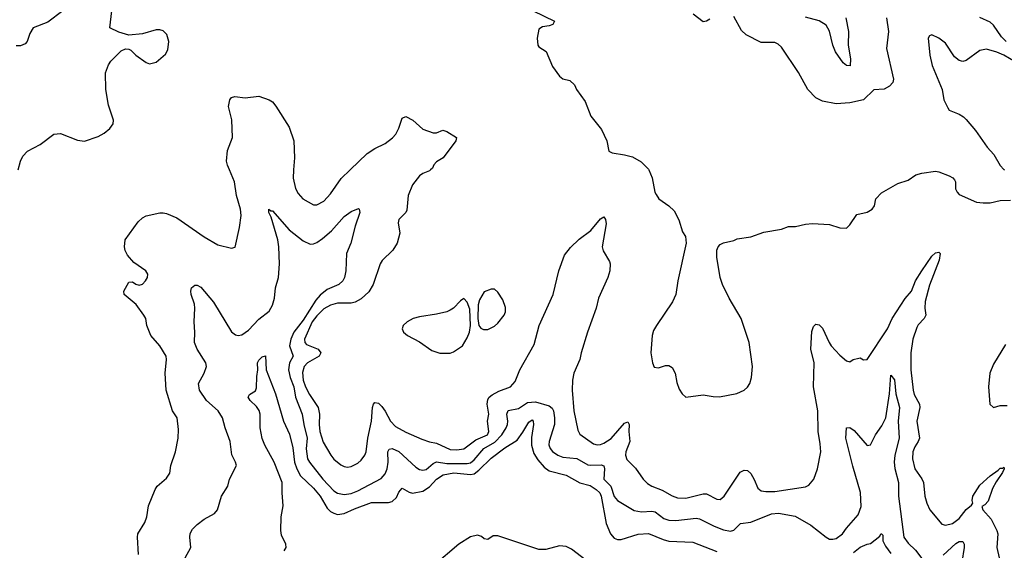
# Model space of a CAD drawing. Header units: inches. Extents: x 1552611 to 1694776, y 811966 to 917215.
# Tile 310 of 549: x 1632771 to 1638533, y 887774 to 890878. Entities that reach past the tile are written whole.
import ezdxf

# ---------------------------------------------------------------- set-up
doc = ezdxf.new("R2010")
doc.units = ezdxf.units.IN
doc.header["$MEASUREMENT"] = 0
doc.layers.add('B6838', color=7, linetype='Continuous')
doc.layers.add('B6839', color=7, linetype='Continuous')

msp = doc.modelspace()

# ---------------------------------------------------------------- linework, layer by layer
at = {"layer": 'B6838', "color": 5}
for points, elevation in [([(1633466.3, 887750), (1633459.5, 887850), (1633462, 887870), (1633503.3, 887936.7), (1633514.3, 887970), (1633525.4, 888034.6), (1633562.9, 888130), (1633575.1, 888150), (1633630, 888196.3), (1633650, 888226), (1633654.7, 888270), (1633682.4, 888350), (1633698.4, 888430), (1633700.1, 888480.1), (1633691.8, 888550), (1633665.1, 888590), (1633627.2, 888710), (1633622.2, 888810), (1633629.8, 888890), (1633627.7, 888910), (1633590.8, 888970), (1633538.3, 889030), (1633515.6, 889090), (1633509.5, 889130), (1633498, 889150), (1633451.5, 889211.5), (1633381.6, 889270), (1633379.6, 889290), (1633410, 889342.8), (1633430, 889344.9), (1633450.3, 889330.3), (1633470, 889324.9), (1633490, 889330.4), (1633507.8, 889350), (1633518, 889370), (1633519.7, 889390), (1633509.6, 889410), (1633438.7, 889458.7), (1633400.7, 889500.7), (1633387.6, 889527.6), (1633383.5, 889550), (1633388.8, 889591.2), (1633464.1, 889695.9), (1633490, 889719.3), (1633510, 889730.3), (1633590, 889748.7), (1633610, 889748.9), (1633630, 889744.9), (1633690, 889719.1), (1633850, 889608.9), (1633930, 889560.4), (1634010, 889542), (1634031.9, 889548.1), (1634057, 889663), (1634066.3, 889733.7), (1634064, 889770), (1634039.6, 889850), (1634028.1, 889930), (1633997.8, 890000)], 880), ([(1634374.1, 890000), (1634370.3, 889950.3), (1634385.7, 889890), (1634400.9, 889860.9), (1634428.5, 889830), (1634490, 889794.9), (1634510, 889794.9), (1634550, 889816.9), (1634590, 889859.6), (1634651.5, 889948.5), (1634705.1, 890000)], 880), ([(1635175.5, 890000), (1635170, 889994.8), (1635130, 889978.2), (1635110, 889964), (1635070, 889911.8), (1635044.9, 889850), (1635036.9, 889763.1), (1635030.3, 889749.7), (1634990, 889708.7), (1634985.3, 889690), (1634994.6, 889630), (1634979.6, 889570), (1634954.6, 889530), (1634893.1, 889470), (1634879.7, 889450), (1634839.4, 889330), (1634813.5, 889286.5), (1634770, 889245.3), (1634733.8, 889226.1), (1634710, 889220.8), (1634630, 889219.5), (1634590, 889208.3), (1634550, 889187.2), (1634510, 889146.7), (1634483, 889110), (1634437.5, 889010), (1634438.9, 888990), (1634450, 888978.1), (1634518.2, 888950), (1634532.6, 888930), (1634522.9, 888910), (1634455.3, 888870), (1634435.3, 888850), (1634426.6, 888813.4), (1634430, 888768.9), (1634443.4, 888730), (1634465.9, 888685.9), (1634517.6, 888610), (1634524.6, 888570), (1634522.5, 888510), (1634526.6, 888470), (1634546.6, 888406.6), (1634590.8, 888330.8), (1634610, 888307.7), (1634650, 888274), (1634670, 888264), (1634690, 888260.9), (1634710, 888264.4), (1634750, 888284.4), (1634770, 888301.5), (1634790.7, 888330), (1634799, 888350), (1634808.2, 888430), (1634829.9, 888530.1), (1634835, 888610), (1634841.5, 888630), (1634850, 888638.5), (1634870, 888634.2), (1634890, 888616), (1634910, 888588.3), (1634940.4, 888530), (1634970, 888497.6), (1635030, 888464.4), (1635124.2, 888424.2), (1635168.9, 888408.9), (1635210, 888401.5), (1635290, 888363), (1635330, 888361.8), (1635370, 888368.5), (1635440.6, 888419.4), (1635508.3, 888450), (1635515.9, 888470), (1635508.7, 888530), (1635515.8, 888570), (1635506.4, 888630), (1635510, 888656.9), (1635517.5, 888670), (1635535.8, 888684.3), (1635575.5, 888704.5), (1635644, 888730), (1635670, 888760.8), (1635697.2, 888830), (1635781.5, 888978.5), (1635811.4, 889090), (1635893.7, 889270), (1635925.3, 889410), (1635959.5, 889500.5), (1635993.5, 889546.5), (1636045.1, 889594.9), (1636114.2, 889645.8), (1636170, 889713.8), (1636190, 889724.9), (1636199.3, 889710), (1636204.1, 889684.1), (1636179.4, 889550), (1636185.8, 889525.7), (1636223.6, 889463.6), (1636227.4, 889450), (1636224.2, 889410), (1636213, 889370), (1636158.7, 889250), (1636144.5, 889190), (1636093.8, 889050), (1636057.1, 888930), (1636049.4, 888890), (1636014.8, 888810), (1636006.3, 888770), (1636005, 888710), (1636013.4, 888590), (1636037.4, 888477.4), (1636050, 888453.4), (1636130, 888397.8), (1636150, 888391.7), (1636170, 888393), (1636190, 888400.4), (1636231.5, 888428.5), (1636310, 888517.5), (1636330, 888526.3), (1636337.4, 888510), (1636335.1, 888470), (1636341.9, 888410), (1636318.6, 888350), (1636316.1, 888330), (1636324.6, 888304.6), (1636374.6, 888254.6), (1636419.1, 888190), (1636444.9, 888164.9), (1636470, 888149.3), (1636530, 888126), (1636590, 888093.1), (1636621.3, 888081.3), (1636670, 888079.8), (1636770, 888105), (1636790, 888103.8), (1636850, 888073.8), (1636870, 888071.6), (1636894, 888090), (1636988.2, 888231.8), (1637010, 888242.6), (1637030, 888241.1), (1637050, 888223.7), (1637070, 888188.4), (1637090, 888138.4), (1637110, 888122), (1637137.8, 888117.8), (1637190, 888118.9), (1637370, 888145.7), (1637390, 888155.8), (1637417.7, 888190), (1637439.1, 888250), (1637459.3, 888350), (1637456.6, 888396.6), (1637444.1, 888470), (1637442.2, 888590), (1637416.2, 888730), (1637421.4, 888870), (1637401, 888950), (1637406.7, 889053.3), (1637416.6, 889083.4), (1637430, 889097.1), (1637450, 889094), (1637470, 889073.4), (1637507.5, 888990), (1637520.7, 888970), (1637570, 888916.5), (1637610, 888882.8), (1637630, 888876), (1637648.7, 888890), (1637681.2, 888898.8), (1637690, 888899.3), (1637710, 888888), (1637730, 888890.6), (1637850, 889070.2), (1637876.9, 889130), (1637952.7, 889247.3), (1637990.3, 889289.7), (1638013.7, 889350), (1638050, 889409.3), (1638110, 889495.2), (1638130, 889513.6), (1638150, 889518.7), (1638158.7, 889510), (1638151.8, 889471.8), (1638095.2, 889324.8), (1638069.6, 889230.4), (1638068.4, 889190), (1638075, 889150), (1638065, 889130), (1638030, 889093.8), (1638022.3, 889077.7), (1637998.4, 889010), (1637986.5, 888930), (1637985.5, 888830), (1637999.3, 888710), (1638006.3, 888686.3), (1638037.7, 888630), (1638038.8, 888610), (1638022, 888530), (1638036.1, 888430), (1638030.1, 888410), (1638010, 888378.7), (1637998.3, 888350), (1637996.1, 888310), (1638010.2, 888250), (1638051.3, 888191.3), (1638060.6, 888170), (1638067.5, 888090), (1638079, 888050), (1638097.3, 888010), (1638167.7, 887927.7), (1638190, 887920.2), (1638230, 887930.9), (1638270, 887959.5), (1638310, 888012.7), (1638341.8, 888038.2), (1638349.8, 888050), (1638345.6, 888065.6), (1638348.5, 888090), (1638390, 888155.7), (1638450, 888210.7), (1638497.9, 888242.1), (1638510, 888254.9), (1638524.8, 888255.2), (1638530, 888261), (1638531.9, 888250), (1638522.8, 888230), (1638485.4, 888174.6), (1638465, 888135), (1638439.3, 888060.7), (1638419.7, 888040.3), (1638401.3, 888030), (1638408.4, 888010), (1638455.5, 887955.5), (1638490.2, 887890), (1638496.1, 887870), (1638490.2, 887790), (1638503.5, 887730)], 880), ([(1636452.1, 890000), (1636472.8, 889952.8), (1636488.4, 889870), (1636495.1, 889855.1), (1636510.7, 889830), (1636570.4, 889790.3), (1636600.9, 889760.9), (1636627.6, 889707.6), (1636650, 889638), (1636666.8, 889610), (1636670.8, 889570), (1636621.7, 889350), (1636610.3, 889270), (1636592, 889228), (1636496.9, 889090), (1636480.4, 889059.6), (1636472.4, 889030), (1636465.5, 888930), (1636473.4, 888870), (1636484.8, 888844.8), (1636510, 888841.8), (1636550, 888855.5), (1636570, 888855.8), (1636590, 888844.2), (1636606.3, 888810), (1636616.7, 888756.7), (1636630, 888717.3), (1636648.8, 888688.8), (1636670, 888670.5), (1636770, 888684.2), (1636830, 888673.7), (1636867.3, 888672.7), (1636968.7, 888691.3), (1637010, 888710.4), (1637030, 888728.2), (1637043.1, 888750), (1637054, 888786), (1637060.3, 888850), (1637039.4, 888990), (1636992.8, 889130), (1636922.2, 889250), (1636884, 889330), (1636871.1, 889370), (1636851.6, 889490), (1636851.8, 889530), (1636858, 889550), (1636870, 889564), (1636890, 889573.4), (1636950, 889586), (1636970, 889595.5), (1637050, 889608), (1637125.4, 889634.6), (1637230, 889653.4), (1637270, 889668.4), (1637311.7, 889668.3), (1637370, 889682), (1637410, 889685.5), (1637510, 889679.5), (1637570, 889660.4), (1637610, 889658), (1637630, 889677.3), (1637670, 889738.8), (1637730, 889752.7), (1637760.9, 889770), (1637774, 889790), (1637780.9, 889830), (1637815.3, 889864.7), (1637910, 889919.1), (1637970, 889940.5), (1638016, 889970), (1638050, 889981.3), (1638130, 889991.5), (1638150, 889989.1), (1638210, 889965.4), (1638232.6, 889952.6), (1638241.8, 889941.9), (1638248.2, 889930), (1638248.4, 889888.4), (1638256.9, 889870), (1638270, 889856.1), (1638370, 889811.5), (1638410, 889806), (1638450, 889807.7), (1638510, 889820.7), (1638570, 889822.7)], 920), ([(1633739.8, 887730), (1633771.6, 887790), (1633765.7, 887850), (1633768.6, 887871.4), (1633782.4, 887897.6), (1633810, 887924.4), (1633850, 887955.5), (1633911.6, 887988.4), (1633929.3, 888010), (1633952.7, 888090), (1633989.3, 888150), (1633998.4, 888190), (1634039.5, 888270), (1634034.7, 888290), (1634013.2, 888333.2), (1634003.1, 888410), (1633972.8, 888490), (1633957.6, 888550), (1633931.6, 888590), (1633864.7, 888650), (1633822.2, 888710), (1633817.2, 888750), (1633849.7, 888810), (1633863.1, 888850), (1633859.7, 888870), (1633808.6, 888950), (1633793.7, 888990), (1633796.4, 889050), (1633791.6, 889110), (1633796.4, 889190), (1633793.8, 889213.8), (1633773.6, 889270), (1633771.8, 889290), (1633777, 889310), (1633794.8, 889325.2), (1633810, 889325.5), (1633830, 889313), (1633904.8, 889224.8), (1634010, 889052.2), (1634034.1, 889034.1), (1634050, 889030.3), (1634070, 889035.6), (1634110, 889062), (1634170, 889126.2), (1634230, 889172.9), (1634250, 889208.4), (1634262.2, 889250), (1634267.8, 889310), (1634285, 889370), (1634290.8, 889450), (1634288, 889550), (1634281.4, 889590), (1634242.7, 889722.7), (1634228.7, 889750), (1634229.7, 889770.3), (1634240.3, 889760.3), (1634250, 889759.5), (1634348.6, 889648.6), (1634430, 889583.9), (1634470, 889564.9), (1634490, 889567.1), (1634510, 889575.5), (1634542.2, 889597.8), (1634596.1, 889643.9), (1634670, 889726), (1634710, 889755.3), (1634753.7, 889773.7), (1634758, 889770), (1634760.5, 889750), (1634733.4, 889670), (1634709, 889570), (1634683.6, 889510), (1634679.5, 889410), (1634672.4, 889370), (1634662, 889350), (1634639.5, 889330), (1634570, 889299.2), (1634530, 889266.9), (1634503.1, 889236.9), (1634430, 889119.7), (1634375.1, 889050), (1634358.3, 889010), (1634350.1, 888970), (1634370.8, 888910), (1634349, 888870), (1634344.5, 888830), (1634354.1, 888785.9), (1634374.5, 888730), (1634385, 888670), (1634424.6, 888570), (1634432.8, 888510), (1634453.6, 888430), (1634448.1, 888368.1), (1634455.7, 888310), (1634466.8, 888290), (1634545, 888190), (1634610, 888121.6), (1634630, 888108.1), (1634670, 888099.8), (1634710, 888107), (1634750, 888122.1), (1634886.2, 888193.8), (1634910, 888221.1), (1634921.7, 888250), (1634927.9, 888290), (1634924.8, 888350), (1634933.4, 888366.6), (1634951, 888369), (1634990, 888351.6), (1635090, 888259.7), (1635110, 888247.6), (1635130, 888243.2), (1635150, 888247), (1635190, 888281.3), (1635210, 888290.7), (1635270, 888282.2), (1635390, 888281.6), (1635410, 888286.7), (1635430, 888303.1), (1635488, 888370), (1635552.5, 888407.5), (1635593.1, 888450), (1635618.1, 888490), (1635625.4, 888510), (1635627.3, 888530), (1635621.2, 888570), (1635628.8, 888591.2), (1635690, 888604.6), (1635741.9, 888638.1), (1635790, 888642.2), (1635870, 888618.5), (1635886.2, 888606.2), (1635894.8, 888590), (1635901.1, 888550), (1635899.9, 888510), (1635868.7, 888410), (1635868.1, 888391.9), (1635875.4, 888370), (1635890, 888351.3), (1635919.6, 888330), (1635950, 888318.4), (1636032, 888312), (1636094.9, 888274.9), (1636111.6, 888271.6), (1636174.6, 888274.6), (1636189.2, 888269.2), (1636193.4, 888250), (1636189.4, 888190), (1636230.2, 888150), (1636250, 888088.7), (1636270, 888065.8), (1636367.5, 888007.5), (1636410, 887999.4), (1636470, 888003.2), (1636490, 887999), (1636541, 887961), (1636570, 887949.5), (1636610, 887947.6), (1636730, 887961.6), (1636750, 887958.2), (1636834.3, 887914.3), (1636890, 887894.1), (1636930, 887885.4), (1636950, 887891.4), (1636990, 887930.3), (1637050, 887939), (1637170, 887986.8), (1637212.3, 887992.3), (1637310, 887973.9), (1637401.3, 887921.3), (1637490, 887850.2), (1637510, 887838.6), (1637530, 887838.5), (1637550, 887843.2), (1637586.2, 887870), (1637610, 887904.5), (1637678.2, 887981.8), (1637695, 888030), (1637691.3, 888111.3), (1637646, 888266), (1637605.2, 888430), (1637609.8, 888490), (1637630, 888492.2), (1637654.3, 888474.3), (1637730, 888386.3), (1637750, 888390.4), (1637778.7, 888450), (1637817.4, 888502.6), (1637840.7, 888550), (1637861.5, 888690), (1637870, 888798), (1637890, 888771.3), (1637898, 888690), (1637919.3, 888610), (1637912.3, 888530), (1637918.5, 888430), (1637893.6, 888330), (1637889.2, 888290), (1637893.6, 888253.6), (1637915, 888170), (1637914.8, 888090), (1637946.2, 887850), (1637970, 887815.5), (1638014.4, 887774.4), (1638050, 887725.2)], 860), ([(1638541.3, 888978.7), (1638470, 888864), (1638448.8, 888811.2), (1638440.3, 888730), (1638449.1, 888629.1), (1638470, 888610.4), (1638510, 888622), (1638550, 888622)], 920), ([(1634318.4, 887770), (1634330.7, 887790), (1634327.6, 887810), (1634303.2, 887863.2), (1634299.2, 887890), (1634301.4, 887970), (1634313.3, 888033.3), (1634306.1, 888110), (1634307.2, 888170), (1634260.4, 888290), (1634204.7, 888390), (1634190, 888427.6), (1634178.1, 888490), (1634177.8, 888570), (1634171.3, 888591.3), (1634155.8, 888615.8), (1634120.5, 888650), (1634107.6, 888670), (1634114.8, 888685.2), (1634150, 888707.7), (1634155.9, 888724.1), (1634158.4, 888790), (1634165.1, 888830), (1634163.1, 888870), (1634170, 888886), (1634190, 888906.4), (1634210, 888911.3), (1634213.4, 888830), (1634267.8, 888690), (1634315.4, 888530), (1634350, 888453), (1634370, 888373.4), (1634379.7, 888290), (1634391.8, 888250), (1634415.1, 888210), (1634490, 888137.2), (1634530, 888090.1), (1634570, 888019.8), (1634590, 888001.7), (1634610, 887991.3), (1634630, 887984.4), (1634670, 887989.2), (1634730, 888017.5), (1634830, 888053.9), (1634930, 888054.2), (1634950, 888060.1), (1634976.2, 888083.8), (1634990, 888113.7), (1635010, 888137.4), (1635050, 888113.7), (1635070, 888108.1), (1635130, 888120.9), (1635170, 888145.5), (1635210, 888190.9), (1635250, 888216.5), (1635312, 888228), (1635410, 888217.4), (1635430, 888222.4), (1635457.5, 888242.5), (1635530, 888313), (1635610, 888373.5), (1635681.5, 888418.5), (1635715.4, 888464.6), (1635750, 888522.8), (1635770, 888537.6), (1635776.5, 888530), (1635778.5, 888510), (1635766.9, 888433.1), (1635766.8, 888390), (1635780.6, 888340.6), (1635802.6, 888302.6), (1635839.8, 888259.8), (1635870, 888238.2), (1635970, 888213.4), (1636049, 888169), (1636110, 888152.5), (1636144.8, 888130), (1636165.7, 888110), (1636174.6, 888090), (1636202.7, 887930), (1636228.9, 887870), (1636250, 887845.1), (1636270, 887837), (1636290, 887836.8), (1636390, 887869.2), (1636450, 887872.3), (1636536.9, 887836.9), (1636570, 887828.3), (1636710, 887822.3), (1636850, 887768)], 840), ([(1636110, 887697.7), (1636000.9, 887780.9), (1635970, 887795.7), (1635930, 887799.9), (1635850, 887779.1), (1635810, 887778.1), (1635570, 887858.1), (1635541.1, 887858.9), (1635510, 887837.2), (1635490, 887841.8), (1635474, 887854), (1635450, 887861.7), (1635410, 887853.6), (1635340.5, 887810), (1635194.8, 887685.2)], 840), ([(1637650, 887761.3), (1637690, 887792.2), (1637730, 887810.4), (1637750, 887814), (1637803.9, 887856.1), (1637810, 887870.6), (1637814, 887870), (1637822, 887862), (1637822.8, 887830), (1637837.3, 887797.3), (1637870, 887754.4)], 840), ([(1638174.6, 887745.4), (1638250, 887813.5), (1638270, 887826.5), (1638290, 887825.5), (1638297.8, 887810), (1638299.2, 887790), (1638284.9, 887704.9)], 860)]:
    msp.add_lwpolyline(points, dxfattribs=dict(at, elevation=elevation))
at = {"layer": 'B6838', "color": 5, "elevation": 920}
for points in [[(1635530, 889302.7), (1635490, 889286.6), (1635461.5, 889238.5), (1635453.4, 889210), (1635451.1, 889130), (1635458.5, 889090), (1635470, 889073.7), (1635485.1, 889065.1), (1635510, 889064.9), (1635550, 889084.9), (1635570, 889103.7), (1635607.1, 889150), (1635614.7, 889170), (1635614.8, 889194.8), (1635599.2, 889239.2), (1635570, 889285.2), (1635550, 889301.2)], [(1635370, 889247), (1635350, 889234), (1635310, 889191.3), (1635290, 889179.1), (1635270, 889169.8), (1635210, 889154.8), (1635110, 889140.4), (1635074, 889130), (1635038, 889110), (1635015.5, 889090), (1635008.4, 889070), (1635017.1, 889050), (1635040.5, 889030), (1635110, 888994), (1635182.4, 888942.4), (1635230, 888927.7), (1635290, 888927.4), (1635310, 888934.9), (1635362, 888970), (1635390, 889017.6), (1635402.9, 889050), (1635409.1, 889090), (1635405.6, 889185.6), (1635390, 889226)]]:
    msp.add_lwpolyline(points, close=True, dxfattribs=at)
at = {"layer": 'B6839', "color": 5}
for points, elevation in [([(1633023.8, 890930), (1632935.4, 890864.6), (1632850, 890830.6), (1632830, 890798.3), (1632814.8, 890750), (1632802.9, 890737.1), (1632774.8, 890725.2), (1632750, 890724.5)], 920), ([(1632760.9, 890000), (1632774.7, 890050), (1632790, 890079.1), (1632817, 890110), (1632890, 890148.4), (1632970, 890208), (1633010, 890212.2), (1633110, 890174.4), (1633150, 890168.4), (1633230, 890195.8), (1633264.6, 890215.4), (1633298.2, 890241.8), (1633317.6, 890270), (1633319.7, 890290), (1633290, 890379), (1633274.2, 890470), (1633272.8, 890567.2), (1633290, 890614), (1633304.9, 890635.1), (1633364.4, 890695.6), (1633390, 890707.3), (1633410, 890706.8), (1633420.7, 890700.7), (1633450, 890671), (1633510, 890627.3), (1633530, 890620.7), (1633569.4, 890630.6), (1633623.2, 890676.8), (1633638, 890702), (1633644.5, 890750), (1633631.9, 890791.9), (1633610, 890812.7), (1633590, 890819.3), (1633570, 890819.3), (1633490, 890796), (1633410, 890788.7), (1633350, 890806), (1633299, 890830), (1633309.7, 890930)], 920), ([(1635776.3, 890930), (1635901, 890870), (1635891.3, 890850), (1635870, 890842), (1635830, 890836), (1635810, 890822), (1635798.4, 890770), (1635803.1, 890730), (1635810, 890720.5), (1635852.7, 890692.7), (1635890, 890604), (1635930, 890547.7), (1635950, 890533), (1635990, 890522), (1636017.3, 890497.3), (1636030.4, 890470.4), (1636079.9, 890399.9), (1636113.4, 890313.4), (1636175.9, 890235.9), (1636206.8, 890170), (1636218, 890110), (1636238.8, 890098.8), (1636310, 890088.5), (1636356.7, 890076.7), (1636407.7, 890047.7), (1636450, 890004.7), (1636452.1, 890000)], 920), ([(1636810, 890882), (1636790, 890869.6), (1636770, 890866.6), (1636713.2, 890910)], 920), ([(1637844.3, 890890), (1637854.7, 890810), (1637843.9, 890710), (1637884.4, 890530), (1637881.1, 890510), (1637861.6, 890490), (1637830, 890472.4), (1637770, 890468.6), (1637710, 890408.6), (1637630, 890391.2), (1637550, 890386.6), (1637470, 890402.6), (1637430, 890420.5), (1637384.2, 890470), (1637328.2, 890570), (1637230, 890718), (1637210, 890735.4), (1637190, 890745.1), (1637110, 890745.6), (1637022, 890790), (1636995.1, 890815.1), (1636950, 890897.2)], 920), ([(1637604.9, 890890), (1637620.5, 890810), (1637620.3, 890730), (1637632.5, 890650), (1637630.7, 890609.3), (1637610, 890610.6), (1637590, 890626.1), (1637544.9, 890690), (1637528.8, 890730), (1637511.1, 890811.1), (1637490, 890847.3), (1637450, 890871.6), (1637370, 890894)], 880), ([(1638543.4, 890750), (1638517.3, 890777.3), (1638470, 890846.3), (1638450, 890863), (1638389.4, 890890.6)], 920), ([(1638630, 890612.9), (1638529.7, 890670), (1638490, 890688.1), (1638430, 890705.3), (1638390, 890698), (1638310, 890639.7), (1638290, 890634), (1638270, 890638.9), (1638241.6, 890661.6), (1638190, 890742), (1638150, 890769.6), (1638110, 890789.2), (1638095.3, 890784.7), (1638088, 890770), (1638098, 890670), (1638110.3, 890610), (1638170.4, 890470.4), (1638178.8, 890410), (1638202.5, 890362.5), (1638211.3, 890350), (1638270, 890324.9), (1638294.8, 890310), (1638310, 890294.8), (1638364.9, 890230), (1638433, 890133), (1638471.8, 890090), (1638510, 890025.5), (1638530, 890002), (1638534.8, 890000)], 940), ([(1633997.8, 890000), (1633986.4, 890026.4), (1633981.1, 890050), (1633987.2, 890112.8), (1634015.8, 890190), (1634012.4, 890292.4), (1633991.9, 890370), (1633999.7, 890410), (1634010, 890422.6), (1634030, 890428.8), (1634090, 890421.1), (1634170, 890430.4), (1634230.8, 890410), (1634250, 890398), (1634270, 890373.4), (1634348.4, 890250), (1634374.4, 890170), (1634379.5, 890070), (1634374.1, 890000)], 880), ([(1634705.1, 890000), (1634804.4, 890095.6), (1634850, 890125.2), (1634910, 890153.7), (1634953.6, 890186.4), (1634971.3, 890208.7), (1634990, 890243.8), (1635010, 890302), (1635030, 890311.1), (1635071.8, 890290), (1635130, 890237.1), (1635190, 890217.1), (1635210, 890217), (1635247.4, 890232.6), (1635270, 890224.3), (1635327.4, 890190), (1635324, 890170), (1635249.6, 890070.4), (1635210, 890046.8), (1635195.4, 890030), (1635186, 890010), (1635175.5, 890000)], 880)]:
    msp.add_lwpolyline(points, dxfattribs=dict(at, elevation=elevation))

doc.saveas('drawing.dxf')
